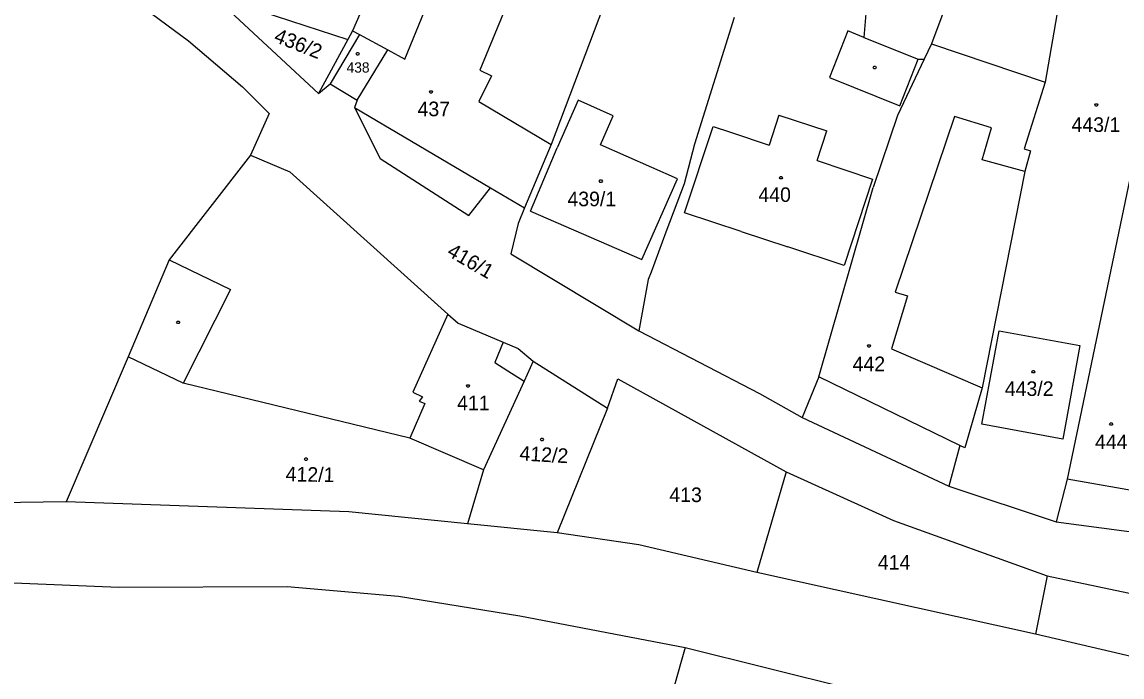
# Model space of a CAD drawing. Extents: x -634640 to -629202, y -1196156 to -1190068.
# Drawn here: x -631721.6 to -631593.2, y -1192533.9 to -1192457.5 of the extents above; entities that cross this region are included whole.
import ezdxf

# ---------------------------------------------------------------- set-up
doc = ezdxf.new("R2010")
doc.units = 0
for name, color, linetype in [('Vrstva 1', 7, 'Continuous'), ('Vrstva 2', 7, 'Continuous'), ('Vrstva 3', 7, 'Continuous'), ('Vrstva 4', 7, 'Continuous'), ('Vrstva 5', 7, 'Continuous')]:
    doc.layers.add(name, color=color, linetype=linetype)

msp = doc.modelspace()

# ---------------------------------------------------------------- linework, layer by layer
at = {"layer": 'Vrstva 1'}
for p, q in [((-631668.06, -1192424.6), (-631683.05, -1192458.47)), ((-631622.14, -1192443.33), (-631623.36, -1192459.26)), ((-631610.57, -1192446.78), (-631615.48, -1192459.99)), ((-631599.8, -1192450.48), (-631602.23, -1192464.48)), ((-631709.05, -1192454.56), (-631702.19, -1192459.64)), ((-631698.89, -1192454.51), (-631683.61, -1192459.5)), ((-631698.98, -1192454.69), (-631687.04, -1192465.78)), ((-631653.75, -1192455.62), (-631659.87, -1192471.73)), ((-631676.93, -1192461.8), (-631674.65, -1192456.19)), ((-631638.51, -1192456.92), (-631643.13, -1192471.72)), ((-631702.19, -1192459.64), (-631695.91, -1192465.03)), ((-631683.61, -1192459.5), (-631687.04, -1192465.78)), ((-631683.05, -1192458.47), (-631683.61, -1192459.5)), ((-631683.05, -1192458.47), (-631682.25, -1192458.91)), ((-631682.25, -1192458.91), (-631678.94, -1192460.71)), ((-631623.36, -1192459.26), (-631617.02, -1192461.81)), ((-631682.5, -1192466.57), (-631678.94, -1192460.71)), ((-631678.94, -1192460.71), (-631676.93, -1192461.8)), ((-631615.48, -1192459.99), (-631616.33, -1192461.8)), ((-631616.33, -1192461.8), (-631619.43, -1192468.35)), ((-631617.02, -1192461.81), (-631616.33, -1192461.8)), ((-631687.04, -1192465.78), (-631685.66, -1192464.69)), ((-631685.66, -1192464.69), (-631682.5, -1192466.57)), ((-631602.23, -1192464.48), (-631604.67, -1192472.25)), ((-631695.91, -1192465.03), (-631692.78, -1192468.13)), ((-631682.5, -1192466.57), (-631682.82, -1192467.42)), ((-631682.82, -1192467.42), (-631679.84, -1192473.37)), ((-631692.78, -1192468.13), (-631694.94, -1192472.98)), ((-631619.43, -1192468.35), (-631622.29, -1192476.78)), ((-631659.87, -1192471.73), (-631662.98, -1192479.15)), ((-631643.13, -1192471.72), (-631644.35, -1192476.33)), ((-631604.67, -1192472.25), (-631603.94, -1192472.5)), ((-631603.94, -1192472.5), (-631604.6, -1192474.89)), ((-631694.94, -1192472.98), (-631704.44, -1192485.19)), ((-631694.94, -1192472.98), (-631690.37, -1192474.95)), ((-631679.84, -1192473.37), (-631669.46, -1192480.05)), ((-631690.37, -1192474.95), (-631671.94, -1192491.53)), ((-631604.6, -1192474.89), (-631609.56, -1192500.13)), ((-631591.94, -1192473.9), (-631599.64, -1192510.8)), ((-631644.35, -1192476.33), (-631646.48, -1192481.96)), ((-631669.46, -1192480.05), (-631666.95, -1192476.81)), ((-631666.95, -1192476.81), (-631662.98, -1192479.15)), ((-631628.63, -1192498.86), (-631622.29, -1192476.78)), ((-631662.98, -1192479.15), (-631663.73, -1192480.97)), ((-631663.73, -1192480.97), (-631664.56, -1192484.52)), ((-631646.48, -1192481.96), (-631648.19, -1192486.66)), ((-631704.44, -1192485.19), (-631709.24, -1192496.53)), ((-631664.56, -1192484.52), (-631649.64, -1192493.47)), ((-631648.19, -1192486.66), (-631648.54, -1192487.51)), ((-631648.54, -1192487.51), (-631649.64, -1192493.47)), ((-631671.94, -1192491.53), (-631670.74, -1192492.6)), ((-631670.74, -1192492.6), (-631665.46, -1192494.82)), ((-631649.64, -1192493.47), (-631635.55, -1192500.81)), ((-631665.46, -1192494.82), (-631663.72, -1192495.56)), ((-631663.72, -1192495.56), (-631661.95, -1192497.04)), ((-631709.24, -1192496.53), (-631716.46, -1192513.42)), ((-631702.82, -1192499.59), (-631709.24, -1192496.53)), ((-631661.95, -1192497.04), (-631663.01, -1192499.35)), ((-631661.95, -1192497.04), (-631653.3, -1192502.49)), ((-631663.01, -1192499.35), (-631667.77, -1192509.7)), ((-631653.3, -1192502.49), (-631652.07, -1192499.07)), ((-631652.07, -1192499.07), (-631632.43, -1192509.92)), ((-631628.63, -1192498.86), (-631630.58, -1192503.58)), ((-631676.35, -1192506.02), (-631702.82, -1192499.59)), ((-631635.55, -1192500.81), (-631630.58, -1192503.58)), ((-631609.56, -1192500.13), (-631611.57, -1192507.13)), ((-631653.3, -1192502.49), (-631659.18, -1192517.05)), ((-631630.58, -1192503.58), (-631613.44, -1192511.61)), ((-631667.77, -1192509.7), (-631676.35, -1192506.02)), ((-631612.16, -1192506.85), (-631613.44, -1192511.61)), ((-631611.57, -1192507.13), (-631612.16, -1192506.85)), ((-631667.77, -1192509.7), (-631669.64, -1192516)), ((-631632.43, -1192509.92), (-631635.85, -1192521.69)), ((-631632.43, -1192509.92), (-631619.91, -1192515.62)), ((-631599.64, -1192510.8), (-631600.91, -1192515.76)), ((-631613.44, -1192511.61), (-631600.91, -1192515.76)), ((-631716.46, -1192513.42), (-631731.31, -1192513.67)), ((-631683.5, -1192514.61), (-631716.46, -1192513.42)), ((-631669.64, -1192516), (-631683.5, -1192514.61)), ((-631659.18, -1192517.05), (-631669.64, -1192516)), ((-631619.91, -1192515.62), (-631601.99, -1192522.05)), ((-631600.91, -1192515.76), (-631585.57, -1192517.83)), ((-631649.65, -1192518.45), (-631659.18, -1192517.05)), ((-631635.85, -1192521.69), (-631649.65, -1192518.45)), ((-631731.7, -1192522.49), (-631710.33, -1192523.39)), ((-631603.35, -1192528.86), (-631635.85, -1192521.69)), ((-631601.99, -1192522.05), (-631603.35, -1192528.86)), ((-631601.99, -1192522.05), (-631580.95, -1192526.53)), ((-631710.33, -1192523.39), (-631690.68, -1192523.3)), ((-631690.68, -1192523.3), (-631677.68, -1192524.44)), ((-631677.68, -1192524.44), (-631663.52, -1192526.75)), ((-631663.52, -1192526.75), (-631644.24, -1192530.42)), ((-631583.46, -1192533.5), (-631603.35, -1192528.86)), ((-631644.24, -1192530.42), (-631644.77, -1192532.32)), ((-631644.24, -1192530.42), (-631624.87, -1192535.23)), ((-631644.77, -1192532.32), (-631646.87, -1192539.73))]:
    msp.add_line(p, q, dxfattribs=at)
msp.add_lwpolyline([(-631609.59, -1192504.38), (-631607.59, -1192493.49), (-631598.18, -1192495.21), (-631600.17, -1192506.13), (-631609.59, -1192504.38)], dxfattribs=at)
at = {"layer": 'Vrstva 3'}
for points in [[(-631596.15, -1192466.99), (-631596.06, -1192467.14), (-631596.15, -1192467.29), (-631596.33, -1192467.29), (-631596.42, -1192467.14), (-631596.33, -1192466.99), (-631596.15, -1192466.99)], [(-631660.86, -1192506.01), (-631660.77, -1192506.16), (-631660.86, -1192506.31), (-631661.04, -1192506.31), (-631661.13, -1192506.16), (-631661.04, -1192506.01), (-631660.86, -1192506.01)], [(-631688.38, -1192508.31), (-631688.29, -1192508.46), (-631688.38, -1192508.61), (-631688.56, -1192508.61), (-631688.65, -1192508.46), (-631688.56, -1192508.31), (-631688.38, -1192508.31)]]:
    msp.add_lwpolyline(points, dxfattribs=at)
at = {"layer": 'Vrstva 4'}
for p, q in [((-631660.86, -1192445.4), (-631668.2, -1192463.07)), ((-631682.25, -1192458.91), (-631685.66, -1192464.69)), ((-631615.48, -1192459.99), (-631602.23, -1192464.48)), ((-631668.2, -1192463.07), (-631666.84, -1192463.75)), ((-631666.84, -1192463.75), (-631668.29, -1192466.74)), ((-631682.82, -1192467.42), (-631666.95, -1192476.81)), ((-631668.29, -1192466.74), (-631659.87, -1192471.73)), ((-631633.28, -1192468.31), (-631634.42, -1192471.81)), ((-631633.28, -1192468.31), (-631627.71, -1192470.14)), ((-631612.78, -1192468.49), (-631619.73, -1192488.96)), ((-631608.46, -1192469.81), (-631612.78, -1192468.49)), ((-631640.97, -1192469.65), (-631638.95, -1192470.32)), ((-631609.58, -1192473.52), (-631608.46, -1192469.81)), ((-631638.95, -1192470.32), (-631634.42, -1192471.81)), ((-631628.81, -1192473.63), (-631627.71, -1192470.14)), ((-631662.26, -1192479.54), (-631659.17, -1192472.12)), ((-631604.6, -1192474.89), (-631609.58, -1192473.52)), ((-631637.69, -1192481.9), (-631632.25, -1192483.69)), ((-631704.44, -1192485.19), (-631697.29, -1192488.67)), ((-631697.29, -1192488.67), (-631702.82, -1192499.59)), ((-631619.73, -1192488.96), (-631618.28, -1192489.42)), ((-631618.28, -1192489.42), (-631620.16, -1192495.57)), ((-631671.94, -1192491.53), (-631676.02, -1192500.63)), ((-631665.46, -1192494.82), (-631666.46, -1192497.19)), ((-631620.16, -1192495.57), (-631609.56, -1192500.13)), ((-631666.46, -1192497.19), (-631664.91, -1192498.16)), ((-631664.91, -1192498.16), (-631663.01, -1192499.35)), ((-631612.16, -1192506.85), (-631628.63, -1192498.86)), ((-631676.02, -1192500.63), (-631674.89, -1192501.17)), ((-631674.61, -1192501.98), (-631676.35, -1192506.02)), ((-631674.89, -1192501.17), (-631675.26, -1192501.68)), ((-631675.26, -1192501.68), (-631674.61, -1192501.98)), ((-631585, -1192513.33), (-631599.64, -1192510.8))]:
    msp.add_line(p, q, dxfattribs=at)
for points in [[(-631623.36, -1192459.26), (-631625.24, -1192458.5), (-631627.4, -1192463.94), (-631619.18, -1192467.24), (-631617.02, -1192461.81)], [(-631662.26, -1192479.54), (-631649.29, -1192485.17), (-631645.14, -1192475.74), (-631654.12, -1192471.79), (-631652.63, -1192468.41), (-631656.71, -1192466.59), (-631659.17, -1192472.12)], [(-631637.69, -1192481.9), (-631644.29, -1192479.72), (-631640.97, -1192469.65)], [(-631628.81, -1192473.63), (-631622.36, -1192475.79), (-631625.66, -1192485.86), (-631632.25, -1192483.69)]]:
    msp.add_lwpolyline(points, dxfattribs=at)
at = {"layer": 'Vrstva 5'}
for points in [[(-631682.37, -1192461.03), (-631682.28, -1192461.18), (-631682.37, -1192461.33), (-631682.55, -1192461.33), (-631682.64, -1192461.18), (-631682.55, -1192461.03), (-631682.37, -1192461.03)], [(-631622.03, -1192462.63), (-631621.94, -1192462.78), (-631622.03, -1192462.93), (-631622.21, -1192462.93), (-631622.3, -1192462.78), (-631622.21, -1192462.63), (-631622.03, -1192462.63)], [(-631673.79, -1192465.47), (-631673.7, -1192465.62), (-631673.79, -1192465.77), (-631673.97, -1192465.77), (-631674.06, -1192465.62), (-631673.97, -1192465.47), (-631673.79, -1192465.47)], [(-631653.98, -1192475.87), (-631653.89, -1192476.02), (-631653.98, -1192476.17), (-631654.16, -1192476.17), (-631654.25, -1192476.02), (-631654.16, -1192475.87), (-631653.98, -1192475.87)], [(-631632.96, -1192475.47), (-631632.87, -1192475.62), (-631632.96, -1192475.77), (-631633.14, -1192475.77), (-631633.23, -1192475.62), (-631633.14, -1192475.47), (-631632.96, -1192475.47)], [(-631703.31, -1192492.34), (-631703.22, -1192492.49), (-631703.31, -1192492.64), (-631703.49, -1192492.64), (-631703.58, -1192492.49), (-631703.49, -1192492.34), (-631703.31, -1192492.34)], [(-631622.69, -1192495.1), (-631622.6, -1192495.25), (-631622.69, -1192495.4), (-631622.87, -1192495.4), (-631622.96, -1192495.25), (-631622.87, -1192495.1), (-631622.69, -1192495.1)], [(-631603.51, -1192498.1), (-631603.42, -1192498.25), (-631603.51, -1192498.4), (-631603.69, -1192498.4), (-631603.78, -1192498.25), (-631603.69, -1192498.1), (-631603.51, -1192498.1)], [(-631669.49, -1192499.77), (-631669.4, -1192499.92), (-631669.49, -1192500.07), (-631669.67, -1192500.07), (-631669.76, -1192499.92), (-631669.67, -1192499.77), (-631669.49, -1192499.77)], [(-631594.42, -1192504.2), (-631594.33, -1192504.35), (-631594.42, -1192504.5), (-631594.6, -1192504.5), (-631594.69, -1192504.35), (-631594.6, -1192504.2), (-631594.42, -1192504.2)]]:
    msp.add_lwpolyline(points, dxfattribs=at)

# ---------------------------------------------------------------- texts
at = {"layer": 'Vrstva 2'}
for s, rotation, p in [('436/2', 338.38888, (-631692.329, -1192459.717)), ('416/1', 329.9091, (-631672.145, -1192484.639)), ('412/2', 356.60893, (-631663.603, -1192508.594)), ('412/1', 358.95806, (-631690.863, -1192511.034))]:
    msp.add_text(s, height=1.7, rotation=rotation, dxfattribs=at).set_placement(p)
for s, height, p in [('438', 1.2, (-631683.742, -1192463.36)), ('437', 1.7, (-631675.463, -1192468.45)), ('443/1', 1.7, (-631599.133, -1192470.28)), ('439/1', 1.7, (-631657.97, -1192478.95)), ('440', 1.7, (-631635.682, -1192478.45)), ('442', 1.7, (-631624.683, -1192498.19)), ('443/2', 1.7, (-631606.923, -1192501.08)), ('411', 1.7, (-631670.843, -1192502.74)), ('444', 1.7, (-631596.393, -1192507.28)), ('413', 1.7, (-631646.073, -1192513.46)), ('414', 1.7, (-631621.743, -1192521.35))]:
    msp.add_text(s, height=height, dxfattribs=at).set_placement(p)

doc.saveas('drawing.dxf')
